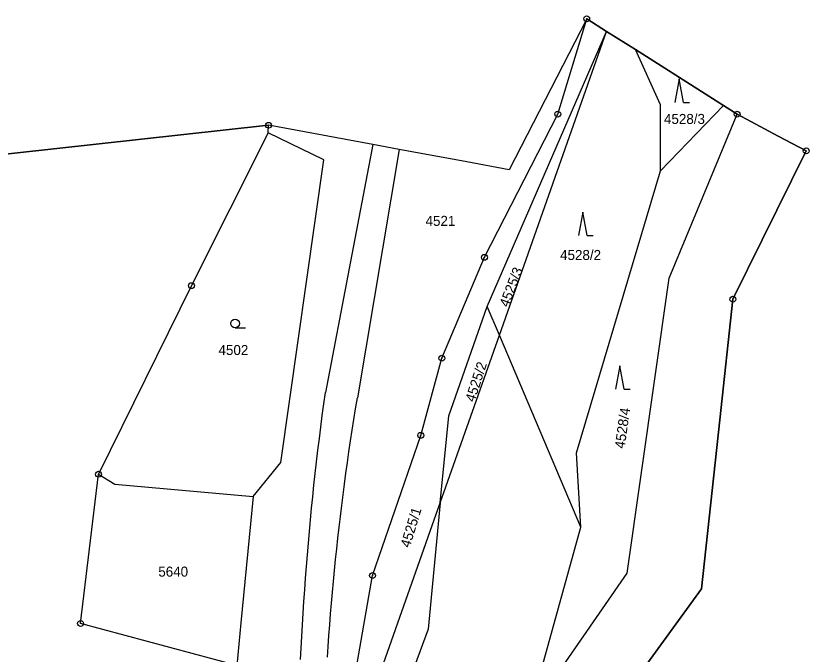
# Model space of a CAD drawing. Extents: x -733394 to -722299, y -1082822 to -1075049.
# Drawn here: x -726832.7 to -726698, y -1075762.1 to -1075653.7 of the extents above; entities that cross this region are included whole.
import ezdxf

# ---------------------------------------------------------------- set-up
doc = ezdxf.new("R2010")
doc.units = 0
for name, color, linetype in [('Hranice parcel', 7, 'Continuous'), ('Parcelní čísla', 7, 'Continuous'), ('Polygon ku', 7, 'Continuous'), ('Poz předměty', 7, 'Continuous'), ('Značky bodu BP', 7, 'Continuous'), ('Značky kultur', 7, 'Continuous')]:
    doc.layers.add(name, color=color, linetype=linetype)

msp = doc.modelspace()

# ---------------------------------------------------------------- linework, layer by layer
at = {"layer": 'Hranice parcel'}
for p, q in [((-726735.76, -1075654.23), (-726748.92, -1075679.86)), ((-726735.76, -1075654.23), (-726732.39, -1075656.37)), ((-726752.65, -1075703.09), (-726732.39, -1075656.37)), ((-726750.59, -1075707.96), (-726732.39, -1075656.37)), ((-726732.39, -1075656.37), (-726727.5, -1075659.46)), ((-726727.5, -1075659.46), (-726712.56, -1075668.93)), ((-726723.22, -1075680.03), (-726712.56, -1075668.93)), ((-726712.56, -1075668.93), (-726710.22, -1075670.43)), ((-726710.22, -1075670.43), (-726703.27, -1075674.13)), ((-726789.82, -1075673.62), (-726789.77, -1075672.31)), ((-726703.27, -1075674.13), (-726698.5, -1075676.66)), ((-726698.5, -1075676.66), (-726710.95, -1075701.85)), ((-726710.95, -1075701.85), (-726713.17, -1075722.32)), ((-726750.59, -1075707.96), (-726752.65, -1075703.09)), ((-726760.62, -1075736.41), (-726750.59, -1075707.96)), ((-726736.78, -1075740.56), (-726750.59, -1075707.96)), ((-726713.17, -1075722.32), (-726716.29, -1075751.05)), ((-726770.58, -1075764.65), (-726760.62, -1075736.41)), ((-726745.66, -1075772.56), (-726736.78, -1075740.56)), ((-726716.29, -1075751.05), (-726734.9, -1075776.67))]:
    msp.add_line(p, q, dxfattribs=at)
for points in [[(-726774.89, -1075764.68), (-726772.13, -1075748.77), (-726763.94, -1075724.96), (-726760.36, -1075711.86), (-726753.13, -1075694.73), (-726740.68, -1075670.41), (-726735.76, -1075654.23)], [(-726723.22, -1075680.03), (-726723.22, -1075668.82), (-726727.5, -1075659.46)], [(-726745.66, -1075772.56), (-726728.9, -1075748.35), (-726721.78, -1075698.28), (-726710.22, -1075670.43)], [(-727033.47, -1075958.14), (-727044.94, -1075868.15), (-727058.93, -1075800.56), (-727032.92, -1075792.94), (-726985.15, -1075761.21), (-726896.36, -1075698.33), (-726855.05, -1075679.46), (-726789.77, -1075672.31)], [(-726748.92, -1075679.86), (-726756.13, -1075678.52), (-726767.58, -1075676.4), (-726772.09, -1075675.57), (-726789.77, -1075672.31)], [(-726789.82, -1075673.62), (-726802.86, -1075699.54), (-726818.64, -1075731.57)], [(-726792.39, -1075735.37), (-726787.71, -1075729.57), (-726780.4, -1075678.16), (-726789.82, -1075673.62)], [(-726736.78, -1075740.56), (-726737.48, -1075727.94), (-726723.22, -1075680.03)], [(-726760.62, -1075736.41), (-726759.19, -1075721.66), (-726752.65, -1075703.09)], [(-726795.18, -1075764.05), (-726821.69, -1075756.9), (-726818.64, -1075731.57)], [(-726818.64, -1075731.57), (-726815.85, -1075733.23), (-726792.39, -1075735.37)], [(-726792.39, -1075735.37), (-726794.47, -1075756.78), (-726795.18, -1075764.05)], [(-726760.62, -1075736.41), (-726762.7, -1075757.88), (-726765.97, -1075766.76), (-726762.22, -1075793.24), (-726762.96, -1075850.1)]]:
    msp.add_lwpolyline(points, dxfattribs=at)
at = {"layer": 'Polygon ku'}
for points in [[(-726734.9, -1075776.67), (-726716.29, -1075751.05), (-726713.17, -1075722.32), (-726710.95, -1075701.85), (-726698.5, -1075676.66), (-726703.27, -1075674.13), (-726710.22, -1075670.43), (-726712.56, -1075668.93), (-726727.5, -1075659.46), (-726732.39, -1075656.37), (-726735.76, -1075654.23), (-726748.92, -1075679.86), (-726756.13, -1075678.52), (-726767.58, -1075676.4), (-726772.09, -1075675.57)], [(-726772.09, -1075675.57), (-726789.77, -1075672.31), (-726855.05, -1075679.46), (-726896.36, -1075698.33), (-726985.15, -1075761.21), (-727032.92, -1075792.94), (-727058.93, -1075800.56), (-727044.94, -1075868.15), (-727033.47, -1075958.14), (-727036.57, -1075963.23), (-727059.26, -1076000.4), (-727064.82, -1076009.51), (-727103.28, -1076048.72), (-727135.01, -1076081.43), (-727215.06, -1076205.09), (-727232.13, -1076287.95), (-727261.59, -1076335.73), (-727299.19, -1076399.75)]]:
    msp.add_lwpolyline(points, dxfattribs=at)
at = {"layer": 'Poz předměty'}
for p, q in [((-726772.09, -1075675.57), (-726780.12, -1075717.66)), ((-726767.58, -1075676.4), (-726774.69, -1075718.61))]:
    msp.add_line(p, q, dxfattribs=at)
for points in [[(-726780.65, -1075721.59), (-726780.39, -1075719.62), (-726780.12, -1075717.66)], [(-726776.89, -1075733.23), (-726776.64, -1075731.4), (-726776.38, -1075729.57), (-726776.12, -1075727.74), (-726775.85, -1075725.91), (-726775.57, -1075724.08), (-726775.29, -1075722.26), (-726774.99, -1075720.43), (-726774.69, -1075718.61)], [(-726784.34, -1075763.05), (-726784.24, -1075761.07), (-726784.13, -1075759.09), (-726784.02, -1075757.11), (-726783.9, -1075755.13), (-726783.77, -1075753.16), (-726783.64, -1075751.18), (-726783.49, -1075749.2), (-726783.34, -1075747.22), (-726783.18, -1075745.25), (-726783.01, -1075743.27), (-726782.84, -1075741.3), (-726782.65, -1075739.32), (-726782.46, -1075737.35), (-726782.26, -1075735.38), (-726782.06, -1075733.4), (-726781.84, -1075731.43), (-726781.62, -1075729.46), (-726781.39, -1075727.49), (-726781.15, -1075725.52), (-726780.9, -1075723.56), (-726780.65, -1075721.59)], [(-726779.77, -1075762.65), (-726779.65, -1075760.8), (-726779.52, -1075758.96), (-726779.39, -1075757.12), (-726779.24, -1075755.28), (-726779.09, -1075753.43), (-726778.93, -1075751.59), (-726778.76, -1075749.75), (-726778.58, -1075747.91), (-726778.4, -1075746.07), (-726778.21, -1075744.24), (-726778.01, -1075742.4), (-726777.8, -1075740.56), (-726777.58, -1075738.73), (-726777.36, -1075736.89), (-726777.13, -1075735.06), (-726776.89, -1075733.23)]]:
    msp.add_lwpolyline(points, dxfattribs=at)
at = {"layer": 'Značky bodu BP'}
for centre, radius in [((-726735.76, -1075654.23), 0.5), ((-726735.76, -1075654.23), 0.0303), ((-726740.68, -1075670.41), 0.5), ((-726740.68, -1075670.41), 0.0303), ((-726710.22, -1075670.43), 0.5), ((-726710.22, -1075670.43), 0.0303), ((-726789.77, -1075672.31), 0.5), ((-726789.77, -1075672.31), 0.0303), ((-726698.5, -1075676.66), 0.5), ((-726698.5, -1075676.66), 0.0303), ((-726753.13, -1075694.73), 0.5), ((-726753.13, -1075694.73), 0.0303), ((-726802.86, -1075699.54), 0.5), ((-726802.86, -1075699.54), 0.0303), ((-726710.95, -1075701.85), 0.5), ((-726710.95, -1075701.85), 0.0303), ((-726760.36, -1075711.86), 0.5), ((-726760.36, -1075711.86), 0.0303), ((-726763.94, -1075724.96), 0.5), ((-726763.94, -1075724.96), 0.0303), ((-726818.64, -1075731.57), 0.5), ((-726818.64, -1075731.57), 0.0303), ((-726772.13, -1075748.77), 0.5), ((-726772.13, -1075748.77), 0.0303), ((-726821.69, -1075756.9), 0.5), ((-726821.69, -1075756.9), 0.0303)]:
    msp.add_circle(centre, radius, dxfattribs=at)
at = {"layer": 'Značky kultur'}
for p, q in [((-726720.06, -1075664.42), (-726720.81, -1075668.42)), ((-726719.31, -1075668.42), (-726720.06, -1075664.42)), ((-726719.31, -1075668.42), (-726718.31, -1075668.42)), ((-726736.41, -1075687.05), (-726737.16, -1075691.05)), ((-726735.66, -1075691.05), (-726736.41, -1075687.05)), ((-726735.66, -1075691.05), (-726734.66, -1075691.05)), ((-726795.45, -1075706.72), (-726793.7, -1075706.72)), ((-726730.14, -1075713.13), (-726730.89, -1075717.13)), ((-726729.39, -1075717.13), (-726730.14, -1075713.13)), ((-726729.39, -1075717.13), (-726728.39, -1075717.13))]:
    msp.add_line(p, q, dxfattribs=at)
msp.add_circle((-726795.45, -1075705.97), 0.75, dxfattribs=at)

# ---------------------------------------------------------------- texts
at = {"layer": 'Parcelní čísla'}
for s, p in [('4528/3', (-726722.64, -1075672.08)), ('4521', (-726763.12, -1075689.39)), ('4528/2', (-726740.28, -1075695.18)), ('4502', (-726798.27, -1075711.32)), ('5640', (-726808.49, -1075748.95))]:
    msp.add_text(s, height=1.7, dxfattribs=at).set_placement(p)
for s, rotation, p in [('4525/3', 69, (-726749.07, -1075703.32)), ('4525/2', 72, (-726754.82, -1075719.43)), ('4528/4', 82, (-726729.34, -1075727.29)), ('4525/1', 73, (-726765.81, -1075744.15))]:
    msp.add_text(s, height=1.7, rotation=rotation, dxfattribs=at).set_placement(p)

doc.saveas('drawing.dxf')
